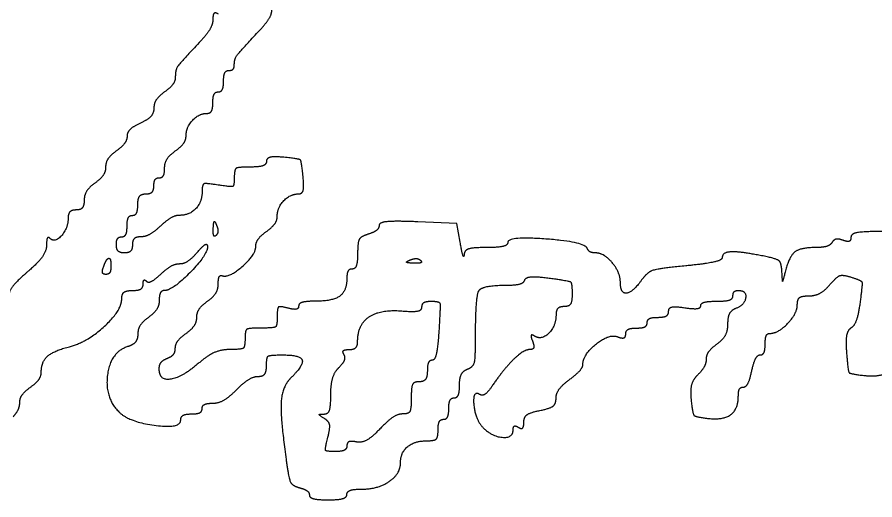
# Model space of a CAD drawing. Extents: x -7.1 to 34, y 0 to 22.
# Drawn here: x 24.9841 to 25.3679, y 10.8797 to 11.0955 of the extents above; entities that cross this region are included whole.
import ezdxf

# ---------------------------------------------------------------- set-up
doc = ezdxf.new("R2010")
doc.units = 0
doc.layers.add('SH_Text', color=7, linetype='Continuous')

msp = doc.modelspace()

# ---------------------------------------------------------------- linework, layer by layer
at = {"layer": 'SH_Text'}
msp.add_line((25.1646, 10.9867), (25.1646, 10.9867), dxfattribs=at)
msp.add_lwpolyline([(25.18234, 10.99485), (25.18085, 11.00325), (25.16345, 11.00396)], dxfattribs=at)
for points in [[(25.09265, 11.08966), (25.09562, 11.09284), (25.09805, 11.09687), (25.09805, 11.09862)], [(25.07405, 11.09685), (25.07273, 11.09767), (25.07165, 11.09661), (25.07165, 11.09449)], [(25.07165, 11.09449), (25.07165, 11.09237), (25.06922, 11.08804), (25.06625, 11.08486)], [(25.08125, 11.07416), (25.08125, 11.07677), (25.08365, 11.08003), (25.09265, 11.08966)], [(25.06625, 11.08486), (25.05692, 11.07487), (25.05485, 11.07195), (25.05485, 11.06869)], [(25.07645, 11.06685), (25.07645, 11.06949), (25.07753, 11.07165), (25.07885, 11.07165)], [(25.07885, 11.07165), (25.08017, 11.07165), (25.08125, 11.07278), (25.08125, 11.07416)], [(25.05485, 11.06869), (25.05485, 11.06694), (25.05269, 11.06396), (25.05005, 11.06205)], [(25.07405, 11.06205), (25.07537, 11.06205), (25.07645, 11.06421), (25.07645, 11.06685)], [(25.05005, 11.06205), (25.04741, 11.06015), (25.04525, 11.05685), (25.04525, 11.05471)], [(25.07165, 11.05725), (25.07165, 11.05989), (25.07273, 11.06205), (25.07405, 11.06205)], [(25.06908, 11.05245), (25.0705, 11.05245), (25.07165, 11.05461), (25.07165, 11.05725)], [(25.04525, 11.05471), (25.04525, 11.05257), (25.04255, 11.04959), (25.03925, 11.04809)], [(25.05965, 11.04236), (25.05965, 11.04623), (25.06547, 11.05245), (25.06908, 11.05245)], [(25.03925, 11.04809), (25.03595, 11.04659), (25.03325, 11.04395), (25.03325, 11.04224)], [(25.03325, 11.04224), (25.03325, 11.04052), (25.03109, 11.03756), (25.02845, 11.03565)], [(25.05485, 11.03565), (25.05749, 11.03756), (25.05965, 11.04057), (25.05965, 11.04236)], [(25.02845, 11.03565), (25.02581, 11.03375), (25.02365, 11.03051), (25.02365, 11.02845)], [(25.05005, 11.02792), (25.05005, 11.03027), (25.05221, 11.03375), (25.05485, 11.03565)], [(25.09565, 11.03101), (25.09565, 11.0296), (25.09241, 11.02845), (25.08845, 11.02845)], [(25.10345, 11.03281), (25.09907, 11.03323), (25.09565, 11.03244), (25.09565, 11.03101)], [(25.11201, 11.02425), (25.11135, 11.03111), (25.11031, 11.03215), (25.10345, 11.03281)], [(25.02365, 11.02845), (25.02365, 11.0264), (25.02149, 11.02316), (25.01885, 11.02125)], [(25.04765, 11.02365), (25.04897, 11.02365), (25.05005, 11.02558), (25.05005, 11.02792)], [(25.08845, 11.02845), (25.08296, 11.02845), (25.08125, 11.02736), (25.08125, 11.02386)], [(25.04525, 11.02005), (25.04525, 11.02203), (25.04633, 11.02365), (25.04765, 11.02365)], [(25.08125, 11.02386), (25.08125, 11.02011), (25.07994, 11.01948), (25.07405, 11.02041)], [(25.11004, 11.01645), (25.11166, 11.01645), (25.11246, 11.0196), (25.11201, 11.02425)], [(25.01885, 11.02125), (25.01621, 11.01935), (25.01405, 11.01587), (25.01405, 11.01352)], [(25.04165, 11.01645), (25.04363, 11.01645), (25.04525, 11.01807), (25.04525, 11.02005)], [(25.07405, 11.02041), (25.06853, 11.02128), (25.06685, 11.02063), (25.06685, 11.01763)], [(25.03805, 11.01165), (25.03805, 11.01432), (25.03965, 11.01645), (25.04165, 11.01645)], [(25.06685, 11.01763), (25.06685, 11.01284), (25.0612, 11.00685), (25.05668, 11.00685)], [(25.10045, 11.00636), (25.10045, 11.0103), (25.10629, 11.01645), (25.11004, 11.01645)], [(25.01405, 11.01352), (25.01405, 11.01118), (25.01243, 11.00925), (25.01045, 11.00925)], [(25.03565, 11.00685), (25.03697, 11.00685), (25.03805, 11.00901), (25.03805, 11.01165)], [(25.01045, 11.00925), (25.00847, 11.00925), (25.00685, 11.00756), (25.00685, 11.00548)], [(25.03325, 11.00205), (25.03325, 11.00469), (25.03433, 11.00685), (25.03565, 11.00685)], [(25.05668, 11.00685), (25.05485, 11.00685), (25.05104, 11.00469), (25.04821, 11.00205)], [(25.09565, 10.99965), (25.09829, 11.00156), (25.10045, 11.00457), (25.10045, 11.00636)], [(25.00685, 11.00548), (25.00685, 11.00101), (25.00087, 10.99444), (24.99874, 10.99657)], [(25.07184, 11.00105), (25.07196, 11.00385), (25.07253, 11.00442), (25.07329, 11.0025)], [(25.07329, 11.0025), (25.07399, 11.00077), (25.0739, 10.9987), (25.0731, 10.9979)], [(25.16345, 11.00396), (25.15325, 11.00437), (25.14605, 11.0037), (25.14605, 11.00232)], [(25.03085, 10.99725), (25.03217, 10.99725), (25.03325, 10.99941), (25.03325, 11.00205)], [(25.04821, 11.00205), (25.04537, 10.99941), (25.04139, 10.99725), (25.03935, 10.99725)], [(25.0731, 10.9979), (25.07231, 10.99711), (25.07174, 10.99852), (25.07184, 11.00105)], [(25.09085, 10.99287), (25.09085, 10.9947), (25.09301, 10.99775), (25.09565, 10.99965)], [(25.14605, 11.00232), (25.14605, 11.00103), (25.14389, 10.99929), (25.14125, 10.99845)], [(25.37285, 10.99965), (25.36305, 10.99965), (25.35725, 10.99867), (25.35725, 10.997)], [(24.99874, 10.99657), (24.99792, 10.99739), (24.99723, 10.99598), (24.9972, 10.99345)], [(25.02845, 10.99365), (25.02845, 10.99563), (25.02953, 10.99725), (25.03085, 10.99725)], [(25.03935, 10.99725), (25.03732, 10.99725), (25.03565, 10.99563), (25.03565, 10.99365)], [(25.14125, 10.99845), (25.13789, 10.99739), (25.13645, 10.99482), (25.13645, 10.98989)], [(25.18414, 10.98945), (25.18396, 10.9878), (25.18315, 10.99023), (25.18234, 10.99485)], [(25.23925, 10.99209), (25.23812, 10.99498), (25.20365, 10.99752), (25.20365, 10.99472)], [(25.34879, 10.99475), (25.34801, 10.99349), (25.34466, 10.99245), (25.34134, 10.99245)], [(25.35373, 10.99569), (25.35179, 10.99644), (25.34957, 10.99601), (25.34879, 10.99475)], [(25.35725, 10.997), (25.35725, 10.99554), (25.35567, 10.99495), (25.35373, 10.99569)], [(24.9972, 10.99345), (24.99717, 10.99092), (24.99339, 10.98562), (24.9888, 10.98168)], [(25.03205, 10.99005), (25.03007, 10.99005), (25.02845, 10.99167), (25.02845, 10.99365)], [(25.03565, 10.99365), (25.03565, 10.99167), (25.03403, 10.99005), (25.03205, 10.99005)], [(25.06925, 10.99274), (25.06925, 10.98925), (25.05356, 10.97325), (25.05013, 10.97325)], [(25.06477, 10.99042), (25.06724, 10.99326), (25.06925, 10.99431), (25.06925, 10.99274)], [(25.0759, 10.97985), (25.07892, 10.97887), (25.09085, 10.98927), (25.09085, 10.99287)], [(25.19405, 10.99245), (25.18814, 10.99245), (25.18433, 10.9913), (25.18414, 10.98945)], [(25.20365, 10.99472), (25.20365, 10.99347), (25.19933, 10.99245), (25.19405, 10.99245)], [(25.24292, 10.99005), (25.24134, 10.99005), (25.23969, 10.99097), (25.23925, 10.99209)], [(25.34134, 10.99245), (25.33457, 10.99245), (25.32955, 10.98839), (25.32779, 10.98148)], [(25.02279, 10.98405), (25.02355, 10.98603), (25.02459, 10.98765), (25.02511, 10.98765)], [(25.02511, 10.98765), (25.02563, 10.98765), (25.02605, 10.98603), (25.02605, 10.98405)], [(25.05683, 10.98525), (25.05873, 10.98525), (25.06231, 10.98758), (25.06477, 10.99042)], [(25.13645, 10.98989), (25.13645, 10.98602), (25.13537, 10.98285), (25.13405, 10.98285)], [(25.16, 10.98689), (25.16174, 10.98759), (25.16381, 10.9875), (25.1646, 10.9867)], [(25.25405, 10.97683), (25.25405, 10.98134), (25.24672, 10.99005), (25.24292, 10.99005)], [(25.29965, 10.98796), (25.29965, 10.98682), (25.2923, 10.98515), (25.28331, 10.98426)], [(25.31855, 10.98855), (25.30796, 10.99067), (25.29965, 10.99042), (25.29965, 10.98796)], [(25.32633, 10.98195), (25.32613, 10.98565), (25.32399, 10.98747), (25.31855, 10.98855)], [(25.02373, 10.98045), (25.02245, 10.98045), (25.02203, 10.98207), (25.02279, 10.98405)], [(25.02605, 10.98405), (25.02605, 10.98207), (25.02501, 10.98045), (25.02373, 10.98045)], [(25.04836, 10.9806), (25.05111, 10.98316), (25.05492, 10.98525), (25.05683, 10.98525)], [(25.16145, 10.98544), (25.15866, 10.98556), (25.15809, 10.98613), (25.16, 10.98689)], [(25.1646, 10.9867), (25.1654, 10.98591), (25.16398, 10.98534), (25.16145, 10.98544)], [(25.28331, 10.98426), (25.27107, 10.98306), (25.26612, 10.98148), (25.26358, 10.97795)], [(24.9888, 10.98168), (24.98421, 10.97773), (24.98045, 10.97314), (24.98045, 10.97148)], [(25.04191, 10.9774), (25.04271, 10.9766), (25.04561, 10.97804), (25.04836, 10.9806)], [(25.07405, 10.97618), (25.07405, 10.97853), (25.07489, 10.98018), (25.0759, 10.97985)], [(25.13405, 10.98285), (25.13273, 10.98285), (25.13165, 10.98116), (25.13165, 10.97908)], [(25.21125, 10.97792), (25.21169, 10.97917), (25.21664, 10.97956), (25.22225, 10.9788)], [(25.32779, 10.98148), (25.32672, 10.97727), (25.32659, 10.97731), (25.32633, 10.98195)], [(25.34783, 10.97586), (25.35093, 10.97943), (25.35367, 10.98039), (25.3574, 10.97921)], [(25.03565, 10.97325), (25.03829, 10.97325), (25.04045, 10.97451), (25.04045, 10.97605)], [(25.04045, 10.97605), (25.04045, 10.97759), (25.04111, 10.9782), (25.04191, 10.9774)], [(25.06925, 10.96845), (25.07189, 10.97036), (25.07405, 10.97384), (25.07405, 10.97618)], [(25.13165, 10.97908), (25.13165, 10.9731), (25.12543, 10.96845), (25.11743, 10.96845)], [(25.18925, 10.95415), (25.18925, 10.97085), (25.19239, 10.97565), (25.20328, 10.97565)], [(25.20328, 10.97565), (25.20723, 10.97565), (25.21081, 10.97667), (25.21125, 10.97792)], [(25.22225, 10.9788), (25.23099, 10.97762), (25.23245, 10.97661), (25.23245, 10.97174)], [(25.26358, 10.97795), (25.25958, 10.9724), (25.25405, 10.97175), (25.25405, 10.97683)], [(25.33837, 10.97085), (25.34119, 10.97085), (25.34545, 10.97311), (25.34783, 10.97586)], [(25.3574, 10.97921), (25.36194, 10.97777), (25.36245, 10.97629), (25.36132, 10.96786)], [(25.03085, 10.96938), (25.03085, 10.97165), (25.03284, 10.97325), (25.03565, 10.97325)], [(25.05013, 10.97325), (25.04877, 10.97325), (25.04765, 10.97133), (25.04765, 10.96898)], [(25.23245, 10.97174), (25.23245, 10.96829), (25.23104, 10.96605), (25.22885, 10.96605)], [(25.30445, 10.97085), (25.30445, 10.97217), (25.30553, 10.97325), (25.30685, 10.97325)], [(25.30685, 10.97325), (25.31063, 10.97325), (25.30966, 10.96672), (25.30565, 10.96519)], [(25.00751, 10.94813), (25.01522, 10.95007), (25.03085, 10.9643), (25.03085, 10.96938)], [(25.04765, 10.96898), (25.04765, 10.96664), (25.04549, 10.96316), (25.04285, 10.96125)], [(25.06445, 10.96125), (25.06445, 10.96331), (25.06661, 10.96655), (25.06925, 10.96845)], [(25.11743, 10.96845), (25.11337, 10.96845), (25.11005, 10.96748), (25.11005, 10.96628)], [(25.16525, 10.96591), (25.16525, 10.96731), (25.16714, 10.96846), (25.16945, 10.96846)], [(25.16945, 10.96846), (25.17305, 10.96846), (25.17354, 10.96655), (25.17283, 10.95526)], [(25.29005, 10.96647), (25.29005, 10.96756), (25.29329, 10.96845), (25.29725, 10.96845)], [(25.29725, 10.96845), (25.30121, 10.96845), (25.30445, 10.96953), (25.30445, 10.97085)], [(25.33325, 10.96694), (25.33325, 10.96934), (25.33524, 10.97085), (25.33837, 10.97085)], [(25.10525, 10.96536), (25.10157, 10.96632), (25.10045, 10.96543), (25.10045, 10.96153)], [(25.11005, 10.96628), (25.11005, 10.96508), (25.10789, 10.96467), (25.10525, 10.96536)], [(25.13645, 10.95056), (25.13645, 10.95795), (25.14663, 10.96491), (25.15625, 10.96411)], [(25.15625, 10.96411), (25.16146, 10.96368), (25.16525, 10.96444), (25.16525, 10.96591)], [(25.22885, 10.96605), (25.22687, 10.96605), (25.22525, 10.96436), (25.22525, 10.96228)], [(25.27565, 10.96393), (25.27565, 10.96553), (25.27853, 10.96618), (25.28285, 10.96554)], [(25.28285, 10.96554), (25.28681, 10.96496), (25.29005, 10.96538), (25.29005, 10.96647)], [(25.30565, 10.96519), (25.30367, 10.96443), (25.30205, 10.96131), (25.30205, 10.95826)], [(25.32089, 10.95405), (25.32467, 10.95405), (25.33325, 10.96299), (25.33325, 10.96694)], [(25.36132, 10.96786), (25.3606, 10.96253), (25.35878, 10.9574), (25.35727, 10.95646)], [(25.04285, 10.96125), (25.04021, 10.95935), (25.03805, 10.95595), (25.03805, 10.95369)], [(25.05965, 10.95405), (25.06229, 10.95596), (25.06445, 10.9592), (25.06445, 10.96125)], [(25.10045, 10.96153), (25.10045, 10.95749), (25.09899, 10.95645), (25.09325, 10.95645)], [(25.22525, 10.96228), (25.22525, 10.95736), (25.21876, 10.95093), (25.2157, 10.95283)], [(25.26605, 10.95885), (25.26605, 10.96017), (25.26821, 10.96125), (25.27085, 10.96125)], [(25.27085, 10.96125), (25.27349, 10.96125), (25.27565, 10.96246), (25.27565, 10.96393)], [(25.09325, 10.95645), (25.08765, 10.95645), (25.08605, 10.95539), (25.08605, 10.95165)], [(25.25645, 10.9538), (25.25645, 10.95526), (25.25861, 10.95645), (25.26125, 10.95645)], [(25.26125, 10.95645), (25.26389, 10.95645), (25.26605, 10.95753), (25.26605, 10.95885)], [(25.30205, 10.95826), (25.30205, 10.95521), (25.29989, 10.95116), (25.29725, 10.94925)], [(25.35727, 10.95646), (25.35573, 10.95551), (25.35486, 10.95066), (25.35529, 10.94541)], [(25.03805, 10.95369), (25.03805, 10.95143), (25.03601, 10.94893), (25.03351, 10.94814)], [(25.05485, 10.94745), (25.05485, 10.94918), (25.05701, 10.95215), (25.05965, 10.95405)], [(25.17283, 10.95526), (25.17238, 10.948), (25.17103, 10.94205), (25.16983, 10.94205)], [(25.18565, 10.93812), (25.18831, 10.93914), (25.18925, 10.94335), (25.18925, 10.95415)], [(25.2157, 10.95283), (25.21432, 10.95368), (25.21391, 10.95273), (25.21474, 10.95058)], [(25.23725, 10.9401), (25.23725, 10.9445), (25.24903, 10.95399), (25.25272, 10.95257)], [(25.25272, 10.95257), (25.25477, 10.95179), (25.25645, 10.95234), (25.25645, 10.9538)], [(25.31885, 10.94925), (25.31885, 10.95189), (25.31977, 10.95405), (25.32089, 10.95405)], [(25.08605, 10.95165), (25.08605, 10.94798), (25.08445, 10.94685), (25.07923, 10.94685)], [(25.13271, 10.94685), (25.13477, 10.94685), (25.13645, 10.94852), (25.13645, 10.95056)], [(25.21474, 10.95058), (25.21553, 10.94853), (25.21502, 10.94685), (25.21362, 10.94685)], [(25.29725, 10.94925), (25.29461, 10.94735), (25.29245, 10.94434), (25.29245, 10.94255)], [(25.31665, 10.94445), (25.31786, 10.94445), (25.31885, 10.94661), (25.31885, 10.94925)], [(24.99485, 10.93676), (24.99485, 10.94134), (25.00044, 10.94636), (25.00751, 10.94813)], [(25.03351, 10.94814), (25.02587, 10.94571), (25.02314, 10.92543), (25.02959, 10.91898)], [(25.05125, 10.94292), (25.05323, 10.94368), (25.05485, 10.94572), (25.05485, 10.94745)], [(25.07923, 10.94685), (25.07541, 10.94685), (25.06933, 10.94421), (25.06543, 10.94086)], [(25.13033, 10.94465), (25.12958, 10.94586), (25.13066, 10.94685), (25.13271, 10.94685)], [(25.21362, 10.94685), (25.21083, 10.94685), (25.20204, 10.9384), (25.19662, 10.93051)], [(25.35529, 10.94541), (25.35597, 10.93707), (25.35682, 10.93597), (25.36304, 10.93526)], [(25.04765, 10.9382), (25.04765, 10.94004), (25.04927, 10.94216), (25.05125, 10.94292)], [(25.09565, 10.93965), (25.09565, 10.94339), (25.09725, 10.94445), (25.10285, 10.94445)], [(25.10285, 10.94445), (25.11084, 10.94445), (25.1124, 10.93994), (25.10645, 10.934)], [(25.12808, 10.93882), (25.13007, 10.94081), (25.13109, 10.94343), (25.13033, 10.94465)], [(25.16983, 10.94205), (25.16863, 10.94205), (25.16765, 10.93989), (25.16765, 10.93725)], [(25.29245, 10.94255), (25.29245, 10.94077), (25.29078, 10.93763), (25.28873, 10.93558)], [(25.31285, 10.93725), (25.31372, 10.94121), (25.31543, 10.94445), (25.31665, 10.94445)], [(25.06543, 10.94086), (25.05785, 10.93434), (25.04765, 10.93282), (25.04765, 10.9382)], [(25.09195, 10.93485), (25.09405, 10.93485), (25.09565, 10.93692), (25.09565, 10.93965)], [(25.12445, 10.92663), (25.12445, 10.93134), (25.12608, 10.93683), (25.12808, 10.93882)], [(25.16765, 10.93725), (25.16765, 10.93459), (25.16605, 10.93245), (25.16405, 10.93245)], [(25.18205, 10.931), (25.18205, 10.93416), (25.18367, 10.93736), (25.18565, 10.93812)], [(25.23125, 10.93342), (25.23455, 10.9359), (25.23725, 10.9389), (25.23725, 10.9401)], [(25.30906, 10.93005), (25.31028, 10.93005), (25.31199, 10.93329), (25.31285, 10.93725)], [(25.36304, 10.93526), (25.36689, 10.93482), (25.37248, 10.93577), (25.37547, 10.93737)], [(24.99005, 10.93005), (24.99269, 10.93196), (24.99485, 10.93497), (24.99485, 10.93676)], [(25.08224, 10.92885), (25.08554, 10.93215), (25.08991, 10.93485), (25.09195, 10.93485)], [(25.10645, 10.934), (25.10258, 10.93012), (25.10183, 10.91663), (25.10443, 10.89767)], [(25.22525, 10.92498), (25.22525, 10.92715), (25.22795, 10.93094), (25.23125, 10.93342)], [(25.28873, 10.93558), (25.28652, 10.93338), (25.28529, 10.92879), (25.28573, 10.92435)], [(24.98525, 10.92335), (24.98525, 10.92514), (24.98741, 10.92815), (24.99005, 10.93005)], [(25.16405, 10.93245), (25.16165, 10.93245), (25.16045, 10.93005), (25.16045, 10.92525)], [(25.17965, 10.92525), (25.18097, 10.92525), (25.18205, 10.92784), (25.18205, 10.931)], [(25.19662, 10.93051), (25.19473, 10.92776), (25.1923, 10.92606), (25.19122, 10.92672)], [(25.30685, 10.92628), (25.30685, 10.92836), (25.30785, 10.93005), (25.30906, 10.93005)], [(25.07155, 10.92285), (25.07413, 10.92285), (25.07894, 10.92555), (25.08224, 10.92885)], [(25.12145, 10.91802), (25.12329, 10.91804), (25.12445, 10.92139), (25.12445, 10.92663)], [(25.19122, 10.92672), (25.18779, 10.92885), (25.18911, 10.91546), (25.19268, 10.91188)], [(25.29307, 10.91609), (25.30019, 10.91527), (25.30685, 10.9202), (25.30685, 10.92628)], [(24.98225, 10.91677), (24.9839, 10.91861), (24.98525, 10.92157), (24.98525, 10.92335)], [(25.06685, 10.92045), (25.06685, 10.92177), (25.06897, 10.92285), (25.07155, 10.92285)], [(25.16045, 10.92525), (25.16045, 10.92026), (25.15928, 10.91805), (25.15662, 10.91805)], [(25.17725, 10.92045), (25.17725, 10.92309), (25.17833, 10.92525), (25.17965, 10.92525)], [(25.21805, 10.91961), (25.22254, 10.92051), (25.22525, 10.92254), (25.22525, 10.92498)], [(25.28573, 10.92435), (25.28633, 10.91817), (25.28762, 10.91672), (25.29307, 10.91609)], [(25.02959, 10.91898), (25.03408, 10.91449), (25.05725, 10.91142), (25.05725, 10.91532)], [(25.05725, 10.91532), (25.05725, 10.91682), (25.05941, 10.91805), (25.06205, 10.91805)], [(25.06205, 10.91805), (25.06469, 10.91805), (25.06685, 10.91913), (25.06685, 10.92045)], [(25.12159, 10.91599), (25.1192, 10.91751), (25.11916, 10.91799), (25.12145, 10.91802)], [(25.15662, 10.91805), (25.15451, 10.91805), (25.14992, 10.91504), (25.14642, 10.91136)], [(25.17485, 10.91565), (25.17617, 10.91565), (25.17725, 10.91781), (25.17725, 10.92045)], [(25.21085, 10.91437), (25.21085, 10.91668), (25.21369, 10.91874), (25.21805, 10.91961)], [(25.12313, 10.90763), (25.12417, 10.91177), (25.12363, 10.9147), (25.12159, 10.91599)], [(25.17245, 10.91085), (25.17245, 10.91349), (25.17353, 10.91565), (25.17485, 10.91565)], [(25.20845, 10.91205), (25.20977, 10.91124), (25.21085, 10.91228), (25.21085, 10.91437)], [(25.14642, 10.91136), (25.1429, 10.90766), (25.13818, 10.90506), (25.13585, 10.90554)], [(25.16748, 10.90605), (25.17085, 10.90605), (25.17245, 10.9076), (25.17245, 10.91085)], [(25.19268, 10.91188), (25.19667, 10.9079), (25.20605, 10.90727), (25.20605, 10.911)], [(25.20605, 10.911), (25.20605, 10.91239), (25.20713, 10.91287), (25.20845, 10.91205)], [(25.12659, 10.90125), (25.12232, 10.90125), (25.12178, 10.90224), (25.12313, 10.90763)], [(25.13165, 10.90383), (25.13165, 10.90241), (25.12938, 10.90125), (25.12659, 10.90125)], [(25.13585, 10.90554), (25.13354, 10.90602), (25.13165, 10.90525), (25.13165, 10.90383)], [(25.15565, 10.89631), (25.15565, 10.90082), (25.162, 10.90605), (25.16748, 10.90605)], [(25.10443, 10.89767), (25.10556, 10.88937), (25.10722, 10.88589), (25.11043, 10.88505)], [(25.13849, 10.88445), (25.14565, 10.88445), (25.15565, 10.89136), (25.15565, 10.89631)], [(25.11043, 10.88505), (25.11286, 10.88442), (25.11485, 10.88294), (25.11485, 10.88177)], [(25.13165, 10.88205), (25.13165, 10.88337), (25.13473, 10.88445), (25.13849, 10.88445)], [(25.11485, 10.88177), (25.11485, 10.88061), (25.11863, 10.87965), (25.12325, 10.87965)], [(25.12325, 10.87965), (25.12787, 10.87965), (25.13165, 10.88073), (25.13165, 10.88205)]]:
    msp.add_open_spline(points, degree=2, dxfattribs=at)

doc.saveas('drawing.dxf')
